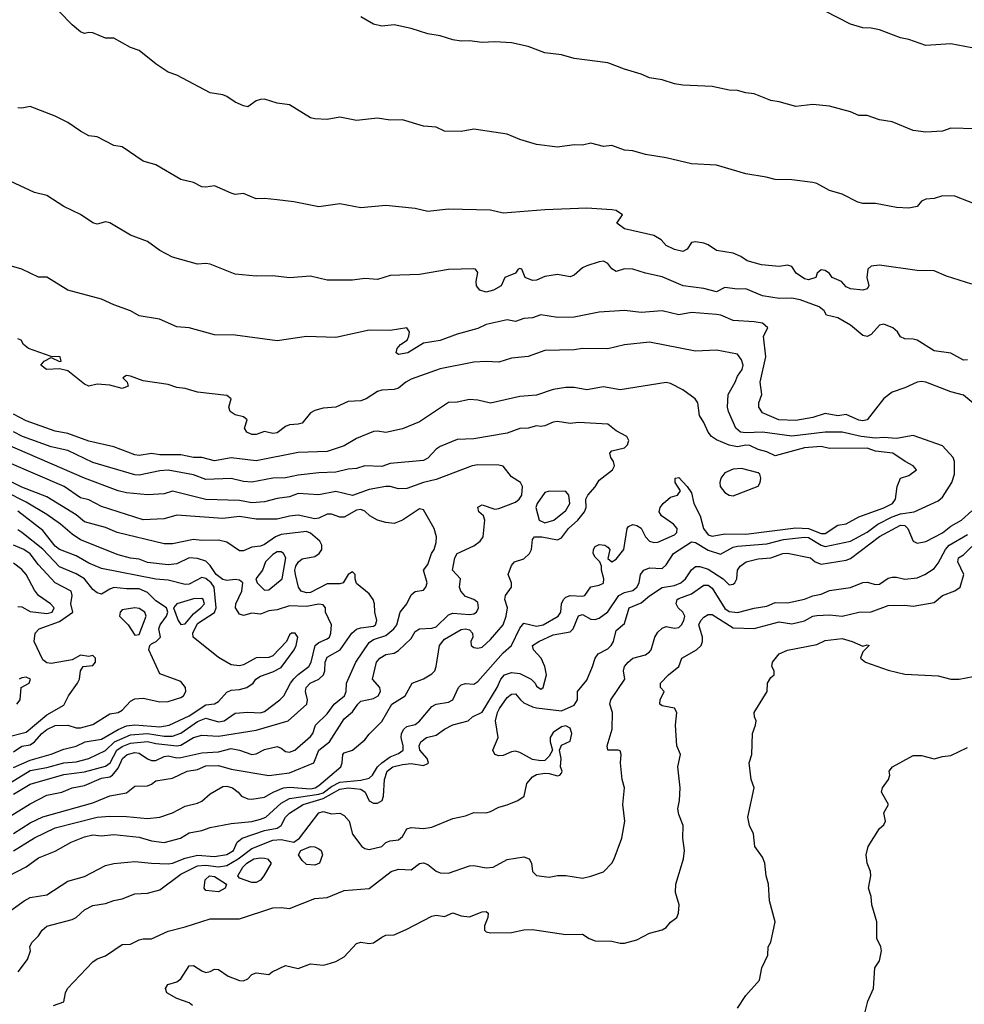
# Model space of a CAD drawing. Header units: metres. Extents: x -51132 to -49532, y -231222 to -229437.
# Tile 332 of 334: x -49758 to -49645, y -229672 to -229554. Entities that reach past the tile are written whole.
import ezdxf

# ---------------------------------------------------------------- set-up
doc = ezdxf.new("R2010")
doc.units = ezdxf.units.M
doc.layers.add('CONTOUR_INDEX', color=1, linetype='Continuous')
doc.layers.add('CONTOUR_INTER', color=3, linetype='Continuous')

msp = doc.modelspace()

# ---------------------------------------------------------------- linework, layer by layer
at = {"layer": 'CONTOUR_INDEX'}
for points, elevation in [([(-49643.58, -229567.51), (-49646.58, -229567.43), (-49647.58, -229567.76), (-49649.58, -229567.88), (-49651.08, -229567.71), (-49653.58, -229566.64), (-49655.08, -229566.4), (-49656.58, -229565.91), (-49657.58, -229565.9), (-49658.58, -229565.47), (-49661.08, -229564.78), (-49663.08, -229564.59), (-49665.08, -229564.83), (-49667.08, -229564.26), (-49668.08, -229564.11), (-49670.08, -229563.3), (-49671.08, -229563.2), (-49672.08, -229562.9), (-49673.08, -229562.87), (-49675.08, -229562.43), (-49678.58, -229562.29), (-49679.58, -229562.13), (-49681.08, -229561.65), (-49682.58, -229561.4), (-49683.58, -229560.94), (-49685.58, -229560.36), (-49687.58, -229559.61), (-49691.58, -229559.08), (-49693.08, -229558.64), (-49695.08, -229558.39), (-49697.08, -229557.67), (-49699.08, -229557.22), (-49701.08, -229557.1), (-49702.58, -229557.18), (-49704.08, -229556.98), (-49705.08, -229557.03), (-49706.08, -229556.85), (-49707.58, -229556.37), (-49709.08, -229556.15), (-49711.08, -229555.5), (-49713.08, -229555.06), (-49714.58, -229555.22), (-49715.58, -229554.97), (-49717.08, -229554.12)], 80), ([(-49759.58, -229661.41), (-49757.29, -229659.76), (-49756.58, -229659.36), (-49754.58, -229659.05), (-49752.08, -229657.43), (-49750.08, -229656.86), (-49747.58, -229655.55), (-49746.58, -229655.32), (-49744.08, -229655.05), (-49742.08, -229655.28), (-49740.08, -229655.33), (-49739.58, -229655.25), (-49738.08, -229654.65), (-49736.58, -229654.31), (-49734.58, -229654.45), (-49733.08, -229654.22), (-49732.3, -229653.76), (-49731.85, -229652.76), (-49731.27, -229652.26), (-49728.58, -229651.35), (-49727.08, -229651.09), (-49726.6, -229650.76), (-49726.08, -229649.77), (-49725.58, -229649.28), (-49723.95, -229648.26), (-49721.58, -229647.54), (-49719.58, -229646.42), (-49718.58, -229646.28), (-49717.08, -229646.44), (-49716.57, -229646.76), (-49716.08, -229647.81), (-49715.58, -229648.11), (-49715.08, -229648.11), (-49714.53, -229647.76), (-49714.37, -229647.26), (-49714.23, -229645.26), (-49713.93, -229644.26), (-49713.26, -229643.76), (-49712.08, -229643.46), (-49711.08, -229643.35), (-49709.58, -229643.58), (-49709.08, -229643.36), (-49709, -229643.26), (-49709.16, -229642.76), (-49710.01, -229641.76), (-49710.09, -229641.26), (-49709.92, -229640.76), (-49709.22, -229640.26), (-49708.08, -229639.97), (-49707.07, -229639.26), (-49706.08, -229638.75), (-49704.23, -229638.26), (-49703.74, -229637.76), (-49702.58, -229637.21), (-49700.79, -229634.26), (-49700.33, -229633.26), (-49699.9, -229632.76), (-49699.08, -229632.47), (-49698.08, -229632.61), (-49696.72, -229633.26), (-49696.23, -229633.76), (-49696.08, -229634.1), (-49695.58, -229634.47), (-49695.28, -229634.26), (-49694.9, -229632.76), (-49695.08, -229631.76), (-49695.51, -229630.76), (-49696.44, -229629.76), (-49696.58, -229629.23), (-49695.82, -229628.76), (-49694.08, -229627.99), (-49692.08, -229627.61), (-49691.72, -229627.26), (-49691.08, -229625.72), (-49690.58, -229625.56), (-49689.58, -229626.09), (-49689.08, -229626.13), (-49688.58, -229626), (-49687.58, -229625.24), (-49686.23, -229623.26), (-49685.58, -229622.92), (-49684.58, -229622.68), (-49684.08, -229622.28), (-49683.81, -229621.76), (-49683.64, -229620.76), (-49683.27, -229620.26), (-49682.58, -229619.95), (-49681.08, -229620.03), (-49680.58, -229619.6), (-49679.7, -229618.26), (-49677.58, -229616.86), (-49677.08, -229616.92), (-49675.58, -229617.86), (-49674.08, -229618.34), (-49672.58, -229617.49), (-49672.08, -229617.36), (-49668.58, -229617.11), (-49666.58, -229616.57), (-49664.08, -229616.28), (-49663.58, -229616.35), (-49662.08, -229617.25), (-49661.58, -229617.42), (-49658.58, -229616.78), (-49656.58, -229615.72), (-49655.29, -229614.76), (-49653.58, -229613.88), (-49652.58, -229613.52), (-49650.95, -229613.26), (-49648.08, -229611.97), (-49647.58, -229611.52), (-49646.45, -229609.76), (-49646.14, -229608.76), (-49646.14, -229607.26), (-49646.3, -229606.76), (-49647.58, -229605.38), (-49651.08, -229604.13), (-49653.08, -229604.5), (-49654.58, -229604.39), (-49655.58, -229604.47), (-49657.28, -229604.26), (-49659.58, -229603.74), (-49661.58, -229603.76), (-49665.58, -229604.21), (-49669.08, -229603.75), (-49671.08, -229603.84), (-49671.69, -229603.76), (-49672.25, -229603.26), (-49673.16, -229601.26), (-49673.28, -229600.76), (-49673.2, -229599.26), (-49672.34, -229597.76), (-49672.08, -229597.07), (-49671.51, -229596.26), (-49671.4, -229595.76), (-49671.58, -229595.09), (-49672.08, -229594.43), (-49674.58, -229593.96), (-49677.08, -229594.07), (-49682.58, -229593.01), (-49685.58, -229593.33), (-49687.58, -229593.78), (-49690.58, -229593.74), (-49691.58, -229593.9), (-49695.08, -229594), (-49697.08, -229594.7), (-49699.08, -229594.92), (-49700.58, -229595.38), (-49702.08, -229595.29), (-49703.58, -229595.39), (-49707.58, -229596.19), (-49711.08, -229597.43), (-49711.71, -229597.76), (-49712.58, -229598.48), (-49713.08, -229598.65), (-49714.58, -229598.74), (-49715.08, -229598.89), (-49716.44, -229599.76), (-49717.08, -229600.01), (-49718.58, -229600.1), (-49720.08, -229600.76), (-49721.58, -229600.9), (-49722.58, -229601.16), (-49723.08, -229601.44), (-49724.08, -229602.66), (-49724.58, -229602.81), (-49725.58, -229602.87), (-49726.08, -229603.08), (-49727.08, -229603.81), (-49727.58, -229603.89), (-49728.58, -229603.65), (-49729.58, -229604.01), (-49730.08, -229604.04), (-49730.69, -229603.76), (-49730.97, -229603.26), (-49730.64, -229602.26), (-49731.08, -229601.92), (-49732.08, -229601.66), (-49732.69, -229601.26), (-49732.83, -229600.76), (-49732.57, -229599.76), (-49733.08, -229599.38), (-49736.58, -229598.98), (-49738.08, -229598.53), (-49739.08, -229598.42), (-49740.08, -229598.07), (-49743.08, -229597.6), (-49744.58, -229597.05), (-49745.08, -229596.99), (-49745.53, -229597.26), (-49744.99, -229597.76), (-49744.87, -229598.26), (-49745.58, -229598.53), (-49747.08, -229598.12), (-49748.58, -229598.03), (-49749.58, -229598.26), (-49750.08, -229598.02), (-49752.08, -229596.43), (-49753.08, -229596.16), (-49754.64, -229596.26), (-49755.3, -229595.76), (-49754.91, -229595.26), (-49754.08, -229594.83), (-49753.08, -229595.29), (-49752.89, -229595.26), (-49753.02, -229594.76), (-49754.08, -229594.7), (-49756.79, -229593.76), (-49757.37, -229593.26), (-49757.68, -229592.76), (-49758.08, -229592.6)], 75), ([(-49758.58, -229647.03), (-49756.58, -229645.82), (-49752.58, -229644.66), (-49750.08, -229644.34), (-49747.58, -229643.69), (-49747.01, -229643.26), (-49746.23, -229641.76), (-49745.58, -229641.32), (-49744.58, -229640.92), (-49742.58, -229640.71), (-49741.58, -229640.97), (-49739.08, -229641.26), (-49738.58, -229641.15), (-49737.08, -229640.25), (-49736.08, -229639.97), (-49734.08, -229640.07), (-49729.58, -229639.35), (-49725.76, -229638.26), (-49723.53, -229636.26), (-49723.44, -229635.76), (-49723.67, -229634.76), (-49723.59, -229634.26), (-49723.12, -229633.76), (-49722.08, -229633.29), (-49721.55, -229632.76), (-49721.39, -229632.26), (-49721.33, -229631.26), (-49721.08, -229630.66), (-49719.56, -229629.76), (-49718.15, -229627.76), (-49717.58, -229627.3), (-49717.08, -229627.12), (-49715.58, -229626.93), (-49715.32, -229626.76), (-49715.15, -229626.26), (-49715.42, -229625.26), (-49715.46, -229624.26), (-49715.6, -229623.76), (-49716.08, -229623.09), (-49717.58, -229621.84), (-49717.76, -229621.26), (-49717.75, -229620.76), (-49718.08, -229620.44), (-49718.6, -229620.76), (-49719.18, -229621.76), (-49719.58, -229621.87), (-49721.08, -229621.88), (-49723.08, -229622.93), (-49723.58, -229622.95), (-49724.21, -229622.76), (-49724.53, -229622.26), (-49724.9, -229620.76), (-49724.95, -229620.26), (-49724.83, -229619.76), (-49724.53, -229619.26), (-49724.08, -229618.89), (-49722.58, -229618.61), (-49722.04, -229618.26), (-49721.74, -229617.76), (-49721.72, -229617.26), (-49721.99, -229616.76), (-49723.08, -229615.83), (-49723.58, -229615.61), (-49726.58, -229615.97), (-49727.27, -229616.26), (-49728.58, -229617.17), (-49729.08, -229617.36), (-49730.08, -229617.48), (-49731.08, -229617.92), (-49731.58, -229617.93), (-49733.08, -229616.89), (-49734.08, -229616.65), (-49736.08, -229616.7), (-49737.08, -229616.56), (-49739.58, -229617.08), (-49740.58, -229617.09), (-49746.19, -229615.76), (-49747.58, -229615.14), (-49750.08, -229614.45), (-49751.08, -229613.64), (-49754.58, -229611.48), (-49757.58, -229610.31), (-49760.08, -229609.03)], 70), ([(-49758.08, -229624.6), (-49757.58, -229624.63), (-49756.58, -229625.17), (-49754.58, -229625.41), (-49753.94, -229625.26), (-49753.71, -229624.76), (-49754.16, -229624.26), (-49755.6, -229623.26), (-49756.08, -229622.65), (-49757.08, -229620.75), (-49757.58, -229620.18), (-49758.58, -229619.42)], 65), ([(-49758.16, -229636.26), (-49757.8, -229635.76), (-49757.66, -229634.26), (-49756.69, -229633.76), (-49756.55, -229633.26), (-49757.08, -229633.05), (-49757.58, -229633.11), (-49757.89, -229633.26)], 65), ([(-49657.49, -229675.76), (-49656.49, -229671.76), (-49655.81, -229670.26), (-49655.67, -229667.76), (-49655.08, -229666.94), (-49654.88, -229665.76), (-49654.93, -229665.26), (-49655.43, -229664.26), (-49655.4, -229662.26), (-49656.01, -229660.26), (-49656.1, -229659.26), (-49656.41, -229658.26), (-49656.14, -229656.76), (-49656.18, -229656.26), (-49656.57, -229655.26), (-49656.69, -229654.26), (-49656.45, -229653.26), (-49655.08, -229651.14), (-49654.58, -229650.69), (-49654.37, -229650.26), (-49654.59, -229649.26), (-49654.01, -229648.26), (-49654.86, -229646.76), (-49654.73, -229646.26), (-49654.02, -229645.26), (-49653.85, -229644.76), (-49653.93, -229644.26), (-49653.56, -229643.76), (-49651.08, -229642.39), (-49650.08, -229642.41), (-49648.58, -229642.81), (-49647.58, -229642.52), (-49646.58, -229642.41), (-49644.58, -229641.44)], 80)]:
    msp.add_lwpolyline(points, dxfattribs=dict(at, elevation=elevation))
at = {"layer": 'CONTOUR_INTER'}
for points, elevation in [([(-49639.58, -229578.1), (-49646.08, -229575.56), (-49647.58, -229575.5), (-49648.58, -229575.81), (-49649.58, -229575.9), (-49650.08, -229576.15), (-49650.58, -229576.76), (-49651.58, -229576.97), (-49653.08, -229576.91), (-49655.58, -229576.43), (-49657.08, -229576.43), (-49657.67, -229576.26), (-49659.58, -229575.31), (-49661.08, -229574.86), (-49662.58, -229574.03), (-49663.08, -229573.92), (-49665.58, -229573.58), (-49667.58, -229573.56), (-49668.65, -229573.26), (-49671.08, -229572.86), (-49674.58, -229571.82), (-49677.58, -229571.69), (-49680.58, -229570.95), (-49683.08, -229570.58), (-49684.58, -229570.11), (-49685.58, -229570.03), (-49687.08, -229569.48), (-49688.08, -229569.6), (-49689.58, -229569.2), (-49690.58, -229569.43), (-49691.58, -229569.41), (-49693.58, -229569.7), (-49696.08, -229569.35), (-49698.08, -229568.76), (-49699.58, -229568.12), (-49703.58, -229567.55), (-49705.08, -229567.82), (-49707.08, -229567.77), (-49708.08, -229567.31), (-49709.58, -229567.16), (-49712.08, -229566.41), (-49713.58, -229566.46), (-49715.08, -229566.23), (-49717.58, -229566.5), (-49719.58, -229566.09), (-49721.08, -229566.38), (-49722.58, -229566.3), (-49723.08, -229566.18), (-49725.58, -229564.63), (-49727.08, -229564.43), (-49728.58, -229563.95), (-49729.08, -229563.98), (-49729.58, -229564.15), (-49730.58, -229564.85), (-49731.08, -229564.76), (-49732.08, -229564.31), (-49733.08, -229563.63), (-49733.58, -229563.44), (-49735.08, -229563.17), (-49739.08, -229561.08), (-49740.08, -229560.72), (-49741.53, -229559.76), (-49743.58, -229558.12), (-49744.58, -229557.78), (-49746.58, -229556.67), (-49747.58, -229556.66), (-49749.08, -229556.02), (-49749.58, -229555.98), (-49750.08, -229556.11), (-49750.58, -229555.89), (-49751.58, -229555.08), (-49753.08, -229553.52)], 79), ([(-49644.08, -229557.83), (-49646.58, -229557.34), (-49649.58, -229557.55), (-49651.58, -229556.8), (-49652.58, -229556.62), (-49655.08, -229555.66), (-49656.08, -229555.45), (-49657.08, -229555.43), (-49658.58, -229555), (-49661.58, -229553.42)], 81), ([(-49644.08, -229586.05), (-49647.08, -229585.12), (-49648.58, -229584.45), (-49650.58, -229584.43), (-49655.08, -229583.8), (-49656.08, -229583.9), (-49656.5, -229584.26), (-49656.63, -229585.26), (-49656.38, -229586.26), (-49656.58, -229586.61), (-49657.08, -229586.76), (-49658.58, -229586.6), (-49659.08, -229586.37), (-49659.63, -229585.76), (-49660.76, -229585.26), (-49661.08, -229584.8), (-49661.58, -229584.43), (-49662.08, -229584.35), (-49662.54, -229584.76), (-49662.72, -229585.26), (-49663.58, -229585.54), (-49664.08, -229585.44), (-49665.05, -229584.76), (-49665.58, -229583.94), (-49666.08, -229583.78), (-49667.08, -229583.93), (-49669.2, -229583.76), (-49670.9, -229583.26), (-49671.67, -229582.76), (-49672.58, -229582.37), (-49674.58, -229582.02), (-49675.58, -229581.34), (-49676.08, -229581.15), (-49677.08, -229581), (-49677.58, -229581.08), (-49678.08, -229581.89), (-49678.58, -229582.15), (-49679.58, -229581.92), (-49680.58, -229581.45), (-49681.19, -229580.76), (-49682.08, -229580.23), (-49685.58, -229579.43), (-49686.47, -229578.76), (-49685.82, -229577.76), (-49686.58, -229577.27), (-49687.08, -229577.16), (-49690.08, -229576.97), (-49695.08, -229577.16), (-49700.08, -229577.56), (-49701.58, -229577.2), (-49706.58, -229577.09), (-49709.08, -229577.39), (-49710.58, -229577), (-49714.08, -229576.64), (-49717.08, -229576.95), (-49719.58, -229576.46), (-49722.08, -229576.82), (-49725.08, -229576.22), (-49727.08, -229575.96), (-49728.58, -229575.82), (-49729.58, -229575.87), (-49731.08, -229575.23), (-49732.08, -229575.34), (-49732.58, -229575.19), (-49734.58, -229574.3), (-49735.58, -229574.48), (-49736.08, -229574.41), (-49737.08, -229573.92), (-49738.58, -229573.55), (-49741.58, -229571.79), (-49743.08, -229571.36), (-49745.58, -229569.65), (-49746.58, -229569.47), (-49748.58, -229568.46), (-49749.58, -229568.33), (-49750.58, -229567.79), (-49752.08, -229566.74), (-49753.58, -229565.99), (-49756.58, -229564.82), (-49757.58, -229565.04), (-49758.08, -229565)], 78), ([(-49644.58, -229595.1), (-49645.08, -229595.16), (-49646.58, -229594.31), (-49648.58, -229594.02), (-49650.58, -229592.76), (-49651.08, -229592.62), (-49652.08, -229592.59), (-49652.58, -229592.36), (-49652.93, -229591.76), (-49653.5, -229591.26), (-49654.58, -229590.84), (-49655.08, -229590.97), (-49656.08, -229592.08), (-49656.58, -229592.33), (-49657.08, -229592.19), (-49658.58, -229590.97), (-49660.08, -229590.08), (-49661.44, -229589.76), (-49661.7, -229589.26), (-49662.29, -229588.76), (-49664.58, -229587.92), (-49665.58, -229587.73), (-49667.08, -229587.76), (-49669.08, -229587.46), (-49671.08, -229586.62), (-49672.08, -229586.66), (-49673.58, -229586.45), (-49674.58, -229586.99), (-49676.08, -229586.58), (-49678.55, -229586.26), (-49681.08, -229585.17), (-49683.08, -229584.76), (-49684.58, -229584.26), (-49685.58, -229584.21), (-49686.58, -229584.55), (-49687.08, -229584.21), (-49687.58, -229583.57), (-49688.08, -229583.33), (-49688.58, -229583.37), (-49690.08, -229583.87), (-49690.58, -229584.1), (-49691.58, -229584.97), (-49692.08, -229585.17), (-49693.58, -229584.9), (-49695.08, -229585.16), (-49696.08, -229585.59), (-49696.58, -229585.62), (-49697.43, -229585.26), (-49697.82, -229584.26), (-49698.08, -229584.18), (-49698.28, -229584.26), (-49698.61, -229584.76), (-49699.87, -229585.26), (-49700.29, -229586.26), (-49701.23, -229586.76), (-49702.08, -229587.02), (-49702.87, -229586.76), (-49703.25, -229586.26), (-49703.31, -229585.76), (-49703.08, -229584.67), (-49703.39, -229584.26), (-49703.58, -229584.23), (-49706.58, -229584.32), (-49710.08, -229584.91), (-49713.58, -229585.04), (-49715.08, -229585.51), (-49716.58, -229585.39), (-49718.08, -229585.59), (-49721.08, -229585.59), (-49723.08, -229585.1), (-49725.58, -229585.29), (-49727.58, -229585.06), (-49729.58, -229585.11), (-49732.08, -229584.87), (-49735.08, -229583.68), (-49735.58, -229583.59), (-49736.58, -229583.65), (-49739.58, -229582.82), (-49741.08, -229582.05), (-49742.58, -229580.95), (-49744.58, -229580.22), (-49747.08, -229578.74), (-49747.58, -229578.61), (-49748.58, -229578.89), (-49749.08, -229578.74), (-49750.58, -229577.75), (-49752.58, -229576.78), (-49754.58, -229575.48), (-49756.08, -229575.12), (-49760.08, -229573.23)], 77), ([(-49642.1, -229601.76), (-49645.08, -229599.34), (-49646.58, -229598.92), (-49649.58, -229597.76), (-49650.08, -229597.7), (-49650.58, -229597.79), (-49652.08, -229598.46), (-49653.58, -229598.95), (-49654.58, -229599.72), (-49656.58, -229602.26), (-49657.08, -229602.41), (-49657.58, -229602.3), (-49659.08, -229601.62), (-49660.08, -229601.78), (-49661.58, -229601.52), (-49663.08, -229601.98), (-49665.08, -229602.35), (-49667.12, -229602.26), (-49669.08, -229601.42), (-49669.5, -229600.76), (-49669.51, -229600.26), (-49669.16, -229599.26), (-49669.37, -229597.76), (-49668.69, -229594.76), (-49668.96, -229592.26), (-49668.46, -229591.26), (-49669.08, -229590.72), (-49670.08, -229590.55), (-49672.58, -229590.4), (-49674.06, -229589.76), (-49674.58, -229589.68), (-49677.58, -229589.46), (-49679.08, -229589.73), (-49681.08, -229589.24), (-49683.58, -229589.43), (-49685.58, -229589.22), (-49688.58, -229589.39), (-49691.58, -229590), (-49693.58, -229590.06), (-49695.58, -229589.74), (-49696.58, -229590.09), (-49697.58, -229590.18), (-49698.58, -229590.53), (-49699.58, -229590.34), (-49702.08, -229590.89), (-49703.08, -229591.36), (-49705.58, -229592.04), (-49707.58, -229592.79), (-49709.58, -229593.11), (-49711.46, -229594.26), (-49712.58, -229594.48), (-49712.84, -229594.26), (-49712.73, -229593.76), (-49712.32, -229593.26), (-49711.55, -229592.76), (-49711.32, -229592.26), (-49711.25, -229591.76), (-49711.58, -229591.29), (-49713.58, -229591.58), (-49716.08, -229591.55), (-49720.08, -229592.43), (-49723.58, -229592.3), (-49727.08, -229592.82), (-49732.08, -229592.15), (-49734.58, -229592.1), (-49737.58, -229591.28), (-49739.08, -229591.17), (-49741.12, -229590.26), (-49743.58, -229589.84), (-49744.58, -229589.23), (-49746.58, -229588.53), (-49748.08, -229587.85), (-49752.08, -229586.78), (-49754.58, -229585.21), (-49755.58, -229585.21), (-49757.58, -229584.26), (-49759.08, -229583.82)], 76), ([(-49759.15, -229656.76), (-49757.08, -229655.7), (-49755.58, -229654.64), (-49753.58, -229653.84), (-49751.7, -229652.76), (-49750.08, -229652.1), (-49749.08, -229651.89), (-49748.08, -229651.98), (-49746.58, -229651.85), (-49743.58, -229652.16), (-49742.08, -229652.59), (-49740.58, -229652.78), (-49738.61, -229652.26), (-49737.58, -229651.65), (-49736.08, -229651.35), (-49735.08, -229651), (-49732.58, -229650.53), (-49730.08, -229650.28), (-49729.08, -229650), (-49728.44, -229649.76), (-49726.58, -229648.08), (-49725.58, -229647.52), (-49722.08, -229647.02), (-49721.58, -229646.84), (-49720.58, -229646.09), (-49719.58, -229645.59), (-49717.08, -229645.35), (-49716.08, -229645.09), (-49715.67, -229644.76), (-49715.09, -229643.76), (-49714.56, -229643.26), (-49713.58, -229642.54), (-49712.58, -229642.14), (-49712.02, -229641.76), (-49712.01, -229641.26), (-49712.27, -229640.26), (-49712.21, -229639.76), (-49711.94, -229639.26), (-49711.58, -229638.92), (-49710.58, -229638.68), (-49710.08, -229638.28), (-49708.58, -229636.52), (-49708.07, -229636.26), (-49706.58, -229636.01), (-49706.1, -229635.76), (-49705.4, -229634.26), (-49705.08, -229633.93), (-49704.58, -229633.79), (-49703.58, -229633.88), (-49703.08, -229633.56), (-49700.08, -229630.12), (-49699.07, -229629.26), (-49698.08, -229627.16), (-49697.58, -229626.58), (-49696.08, -229626.93), (-49695.28, -229626.76), (-49693.5, -229625.76), (-49693.16, -229625.26), (-49693.11, -229624.26), (-49692.87, -229623.76), (-49692.58, -229623.47), (-49692.08, -229623.26), (-49690.58, -229623.34), (-49690.31, -229623.26), (-49689.58, -229622.23), (-49688.58, -229622.05), (-49688.08, -229621.78), (-49688.02, -229621.26), (-49688.31, -229620.26), (-49688.33, -229619.76), (-49688.53, -229619.26), (-49689.08, -229618.71), (-49689.3, -229618.26), (-49689.26, -229617.76), (-49689.08, -229617.43), (-49688.58, -229617.16), (-49687.92, -229617.26), (-49687.58, -229617.48), (-49687.31, -229617.76), (-49687.58, -229618.83), (-49687.08, -229619.26), (-49686.58, -229618.94), (-49685.66, -229617.76), (-49685.26, -229615.26), (-49685.08, -229615.03), (-49684.58, -229614.78), (-49684.08, -229614.89), (-49683.58, -229615.24), (-49683.06, -229616.26), (-49682.58, -229616.76), (-49682.08, -229616.95), (-49681.58, -229616.9), (-49679.58, -229616.04), (-49679.3, -229615.76), (-49679.27, -229615.26), (-49679.73, -229614.76), (-49681.13, -229613.76), (-49681.43, -229613.26), (-49681.3, -229612.76), (-49680.95, -229612.26), (-49680.08, -229611.53), (-49679.22, -229611.26), (-49678.89, -229610.76), (-49679.52, -229609.76), (-49679.5, -229609.26), (-49679.08, -229609.17), (-49678.08, -229610.23), (-49677.58, -229611), (-49677.27, -229612.26), (-49676.54, -229613.76), (-49676.13, -229615.26), (-49675.58, -229616.01), (-49675.08, -229616.18), (-49673.58, -229615.89), (-49671.08, -229615.96), (-49665.08, -229615.18), (-49663.58, -229615.27), (-49662.08, -229615.87), (-49661.58, -229615.86), (-49660.08, -229614.86), (-49659.08, -229614.7), (-49657.58, -229613.86), (-49654.58, -229612.81), (-49653.55, -229612.26), (-49653.18, -229611.76), (-49653, -229610.26), (-49652.61, -229609.26), (-49651.58, -229608.93), (-49650.67, -229608.26), (-49651.08, -229607.76), (-49652.05, -229607.26), (-49653.5, -229606.26), (-49655.58, -229606.01), (-49656.58, -229605.66), (-49661.08, -229605.69), (-49662.08, -229605.48), (-49662.58, -229605.5), (-49664.08, -229605.64), (-49667.58, -229606.59), (-49668.58, -229606.08), (-49669.58, -229605.81), (-49670.58, -229605.33), (-49671.08, -229605.29), (-49672.08, -229605.5), (-49673.08, -229605.3), (-49674.58, -229604.65), (-49675.18, -229604.26), (-49675.57, -229603.76), (-49676.08, -229602.6), (-49676.62, -229601.76), (-49676.81, -229600.26), (-49677.11, -229599.76), (-49678.58, -229598.7), (-49680.08, -229597.95), (-49680.58, -229597.83), (-49686.08, -229598.68), (-49688.08, -229598.32), (-49690.08, -229598.69), (-49691.58, -229598.43), (-49692.58, -229598.41), (-49694.08, -229598.63), (-49696.08, -229599.31), (-49698.08, -229599.48), (-49701.58, -229600.3), (-49703.08, -229599.93), (-49704.08, -229599.84), (-49705.58, -229600.15), (-49706.58, -229600.2), (-49710.08, -229602.53), (-49712.08, -229603.36), (-49714.08, -229603.78), (-49715.08, -229603.63), (-49715.58, -229603.68), (-49717.58, -229604.52), (-49719.08, -229605.38), (-49721.08, -229606.06), (-49724.58, -229606.16), (-49729.58, -229607.19), (-49732.58, -229606.83), (-49734.58, -229607.16), (-49736.08, -229606.76), (-49737.08, -229606.77), (-49738.58, -229606.45), (-49741.08, -229606.47), (-49742.08, -229606.31), (-49743.58, -229606.52), (-49744.08, -229606.47), (-49746.58, -229605.5), (-49749.58, -229604.84), (-49752.08, -229603.92), (-49753.58, -229603.63), (-49757.08, -229602.4), (-49758.58, -229601.58)], 74), ([(-49758.58, -229653.79), (-49756.08, -229652.22), (-49753.58, -229651.04), (-49748.58, -229649.77), (-49747.08, -229649.64), (-49745.08, -229649.67), (-49742.58, -229649.93), (-49741.08, -229649.78), (-49739.58, -229649.26), (-49738.08, -229648.46), (-49736.58, -229648.1), (-49736.08, -229647.85), (-49735.08, -229646.98), (-49733.58, -229646.1), (-49733.08, -229646.06), (-49732.41, -229646.26), (-49731.73, -229646.76), (-49731.35, -229647.26), (-49730.58, -229647.57), (-49730.08, -229647.62), (-49728.58, -229647.38), (-49727.56, -229646.76), (-49726.3, -229646.26), (-49725.58, -229646.17), (-49723.08, -229646.37), (-49722.53, -229646.26), (-49722.08, -229645.97), (-49719.47, -229643.76), (-49719.3, -229643.26), (-49719.24, -229642.26), (-49719.08, -229642.09), (-49718.08, -229641.74), (-49716.58, -229640.51), (-49716.08, -229639.84), (-49714.58, -229638.34), (-49713.37, -229636.26), (-49711.77, -229635.26), (-49710.93, -229633.76), (-49709.58, -229633.23), (-49708.58, -229632.65), (-49708.25, -229632.26), (-49708.07, -229631.76), (-49707.68, -229629.26), (-49707.08, -229628.48), (-49705.08, -229627.35), (-49704.58, -229627.27), (-49704.08, -229627.39), (-49703.72, -229627.76), (-49703.7, -229628.26), (-49703.92, -229628.76), (-49703.91, -229629.26), (-49703.58, -229629.48), (-49703.08, -229629.56), (-49702.58, -229629.44), (-49701.58, -229628.55), (-49700.08, -229626.77), (-49699.69, -229625.76), (-49699.55, -229624.76), (-49699.86, -229623.76), (-49699.8, -229623.26), (-49699.09, -229622.26), (-49699.08, -229621.76), (-49699.47, -229620.76), (-49699.08, -229619.7), (-49698.71, -229619.26), (-49697.58, -229618.88), (-49696.91, -229618.26), (-49696.67, -229617.76), (-49696.58, -229616.58), (-49696.33, -229616.26), (-49695.46, -229616.26), (-49693.58, -229616.63), (-49693.08, -229616.38), (-49692.26, -229615.26), (-49691.15, -229614.26), (-49690.33, -229613.26), (-49690.14, -229612.76), (-49690.17, -229611.76), (-49689.96, -229611.26), (-49689.08, -229610.27), (-49688.58, -229609.49), (-49687.02, -229608.26), (-49686.77, -229607.76), (-49686.9, -229607.26), (-49687.22, -229606.76), (-49687.31, -229606.26), (-49687.08, -229605.98), (-49685.58, -229605.62), (-49685.21, -229605.26), (-49685.06, -229604.76), (-49685.31, -229604.26), (-49686.58, -229603.58), (-49687.58, -229602.79), (-49691.08, -229602.61), (-49692.08, -229602.71), (-49693.58, -229602.47), (-49694.08, -229602.55), (-49695.08, -229602.99), (-49695.58, -229603.08), (-49696.08, -229603), (-49697.08, -229603.27), (-49698.08, -229603.3), (-49699.58, -229603.87), (-49703.58, -229604.56), (-49705.58, -229604.63), (-49707.58, -229605.45), (-49708.08, -229605.8), (-49709.08, -229606.85), (-49709.58, -229607.14), (-49713.58, -229607.51), (-49714.58, -229607.87), (-49716.58, -229607.77), (-49717.58, -229608.11), (-49718.58, -229608.18), (-49720.08, -229608.54), (-49722.08, -229608.61), (-49724.58, -229608.89), (-49726.08, -229609.21), (-49727.58, -229609.23), (-49730.08, -229609.73), (-49731.08, -229609.66), (-49732.58, -229609.29), (-49735.58, -229609.41), (-49737.08, -229608.84), (-49740.08, -229608.31), (-49741.08, -229608.38), (-49743.58, -229608.87), (-49744.08, -229608.85), (-49749.08, -229607.38), (-49752.08, -229605.94), (-49754.08, -229605.51), (-49757.52, -229604.26), (-49758.58, -229603.7)], 73), ([(-49760.58, -229650.62), (-49756.58, -229648.19), (-49754.58, -229647.12), (-49752.8, -229646.76), (-49751.58, -229646.28), (-49750.08, -229645.99), (-49748.08, -229645.11), (-49747.08, -229644.95), (-49746.75, -229644.76), (-49746.08, -229643.92), (-49745.57, -229642.76), (-49744.99, -229642.26), (-49744.08, -229642.03), (-49743.58, -229642.11), (-49742.58, -229642.81), (-49742.08, -229643.01), (-49741.58, -229643), (-49740.58, -229642.5), (-49740.08, -229642.45), (-49739.08, -229642.68), (-49738.58, -229642.63), (-49736.08, -229642.06), (-49734.08, -229641.94), (-49732.58, -229641.56), (-49731.58, -229641.76), (-49730.08, -229642.29), (-49729.58, -229642.18), (-49728.58, -229641.67), (-49727.08, -229641.32), (-49726.58, -229641.53), (-49726.08, -229641.93), (-49725.58, -229641.98), (-49724.95, -229641.76), (-49723.08, -229640.12), (-49722.8, -229639.76), (-49722.49, -229638.76), (-49721.08, -229637.4), (-49720.25, -229636.26), (-49719.04, -229635.26), (-49718.83, -229634.76), (-49718.77, -229633.76), (-49717.69, -229631.26), (-49716.08, -229628.88), (-49715.58, -229628.52), (-49714.08, -229628.04), (-49713.13, -229627.26), (-49712.78, -229626.76), (-49712.37, -229625.26), (-49711.57, -229624.26), (-49711.08, -229623.21), (-49710.58, -229622.81), (-49709.58, -229622.62), (-49709.29, -229622.26), (-49709.16, -229621.76), (-49709.58, -229620.26), (-49709.08, -229619.57), (-49708.65, -229618.26), (-49708.31, -229617.76), (-49708.08, -229616.92), (-49708.05, -229616.26), (-49708.32, -229615.26), (-49709.58, -229613.02), (-49710.08, -229612.9), (-49712.08, -229614.27), (-49713.08, -229614.66), (-49714.08, -229614.56), (-49715.08, -229614.26), (-49715.99, -229613.76), (-49716.58, -229613.2), (-49717.08, -229612.98), (-49717.58, -229613.07), (-49719.08, -229613.9), (-49719.58, -229613.92), (-49720.58, -229613.54), (-49721.08, -229613.55), (-49722.08, -229614.02), (-49722.58, -229614.11), (-49724.58, -229613.67), (-49725.58, -229613.77), (-49727.08, -229614.14), (-49729.58, -229614.16), (-49731.58, -229613.84), (-49733.58, -229614.05), (-49739.08, -229613.68), (-49740.58, -229614.1), (-49743.08, -229614.23), (-49748.08, -229612.64), (-49749.58, -229611.84), (-49750.58, -229611.59), (-49752.51, -229610.26), (-49762.58, -229605.95)], 71), ([(-49758.58, -229651.72), (-49756.58, -229650.43), (-49755.08, -229649.71), (-49749.08, -229648.05), (-49747.08, -229647.22), (-49745.08, -229646.87), (-49744.08, -229646.05), (-49742.58, -229646.04), (-49742.08, -229645.83), (-49741.58, -229645.44), (-49739.58, -229645.1), (-49737.81, -229644.26), (-49736.58, -229644.06), (-49735.58, -229643.65), (-49734.08, -229643.61), (-49732.58, -229644.03), (-49728.08, -229644.79), (-49725.58, -229644.46), (-49722.71, -229643.26), (-49722.09, -229641.76), (-49720.81, -229640.76), (-49719.08, -229638.02), (-49718.08, -229637.17), (-49717.44, -229636.26), (-49717.08, -229635.92), (-49715.58, -229635.57), (-49715, -229635.26), (-49714.73, -229634.76), (-49714.79, -229634.26), (-49715.67, -229633.26), (-49715.21, -229631.26), (-49714.8, -229630.76), (-49714.08, -229630.33), (-49713.08, -229630.17), (-49712.58, -229629.85), (-49711.08, -229628.41), (-49710.58, -229627.56), (-49710.08, -229627.25), (-49708.58, -229627.19), (-49708.08, -229627.01), (-49706.58, -229625.57), (-49706.08, -229625.39), (-49704.08, -229625.53), (-49703.58, -229625.46), (-49703.27, -229625.26), (-49703, -229624.76), (-49703.08, -229624.1), (-49703.58, -229623.75), (-49704.58, -229623.4), (-49705.12, -229622.76), (-49705.3, -229622.26), (-49705.18, -229621.26), (-49706.11, -229620.26), (-49705.86, -229618.76), (-49705.58, -229618.24), (-49703.58, -229617.34), (-49702.82, -229616.76), (-49702.45, -229616.26), (-49702.25, -229614.26), (-49702.43, -229613.76), (-49702.97, -229613.26), (-49703.08, -229612.7), (-49702.58, -229612.44), (-49701.08, -229612.96), (-49700.58, -229612.88), (-49698.58, -229612.11), (-49698.15, -229611.76), (-49697.84, -229611.26), (-49697.75, -229610.26), (-49697.99, -229609.76), (-49699.08, -229609.09), (-49700.08, -229607.82), (-49700.58, -229607.7), (-49703.08, -229607.64), (-49703.77, -229607.76), (-49708.08, -229609.39), (-49709.58, -229609.75), (-49711.58, -229610.5), (-49712.58, -229610.54), (-49713.58, -229610.23), (-49714.08, -229610.25), (-49716.08, -229610.59), (-49718.08, -229611.31), (-49720.08, -229610.86), (-49722.08, -229611.23), (-49724.58, -229611.07), (-49725.58, -229611.47), (-49727.08, -229611.67), (-49728.58, -229612.07), (-49730.08, -229612.2), (-49731.58, -229611.93), (-49735.58, -229611.8), (-49739.58, -229610.8), (-49740.58, -229611.11), (-49742.58, -229611.22), (-49745.08, -229611.01), (-49746.08, -229610.77), (-49750.08, -229609.24), (-49759.58, -229605.13)], 72), ([(-49672.58, -229608.19), (-49673.58, -229608.6), (-49674.07, -229609.26), (-49674.18, -229609.76), (-49674.13, -229610.26), (-49673.58, -229610.98), (-49673.08, -229611.26), (-49672.58, -229611.34), (-49669.58, -229610.2), (-49669.34, -229609.76), (-49669.27, -229609.26), (-49669.4, -229608.76), (-49669.58, -229608.6), (-49671.58, -229608.09), (-49672.58, -229608.19)], 73), ([(-49761.08, -229646.93), (-49756.58, -229644.17), (-49754.58, -229643.83), (-49752.58, -229643.28), (-49751.08, -229643.15), (-49749.58, -229642.76), (-49747.58, -229641.79), (-49746.49, -229640.76), (-49744.58, -229639.93), (-49742.58, -229639.75), (-49740.58, -229640.08), (-49739.58, -229640.08), (-49738.58, -229639.74), (-49736.58, -229638.35), (-49735.58, -229637.94), (-49734.08, -229638.39), (-49733.39, -229638.26), (-49732.08, -229637.35), (-49730.58, -229637.2), (-49729.08, -229637.29), (-49728.58, -229637.15), (-49726.76, -229635.76), (-49726.28, -229635.26), (-49725.49, -229633.76), (-49725.08, -229633.25), (-49724.58, -229632.7), (-49723.28, -229631.76), (-49723.02, -229631.26), (-49722.55, -229629.26), (-49722.08, -229628.87), (-49721.08, -229628.47), (-49720.83, -229628.26), (-49720.65, -229627.76), (-49720.6, -229626.76), (-49721.28, -229625.26), (-49721.31, -229624.76), (-49721.58, -229624.39), (-49722.08, -229624.29), (-49723.58, -229624.58), (-49725.58, -229624.5), (-49727.08, -229624.97), (-49728.08, -229625.1), (-49729.08, -229625.5), (-49730.08, -229625.37), (-49731.08, -229625.66), (-49731.58, -229625.5), (-49732.04, -229624.76), (-49732.03, -229624.26), (-49731.31, -229622.76), (-49731.16, -229621.76), (-49731.58, -229621.42), (-49732.08, -229621.34), (-49733.08, -229621.46), (-49733.58, -229621.34), (-49734.35, -229620.76), (-49735.08, -229619.67), (-49735.58, -229619.16), (-49736.58, -229618.84), (-49737.58, -229618.77), (-49739.08, -229619.48), (-49740.08, -229619.59), (-49742.58, -229619.32), (-49743.58, -229618.92), (-49744.58, -229618.8), (-49746.08, -229618.4), (-49750.58, -229616.6), (-49751.58, -229615.96), (-49752.96, -229614.76), (-49754.58, -229613.59), (-49757.08, -229612.1), (-49759.58, -229610.85)], 69), ([(-49695.08, -229610.97), (-49695.99, -229612.26), (-49696.17, -229612.76), (-49695.76, -229614.26), (-49695.08, -229614.57), (-49694.03, -229614.26), (-49692.58, -229613.13), (-49692.11, -229612.26), (-49692.24, -229611.26), (-49692.58, -229610.84), (-49694.58, -229610.82), (-49695.08, -229610.97)], 72), ([(-49758.58, -229643.85), (-49756.58, -229642.96), (-49754.08, -229642.22), (-49752.58, -229641.62), (-49751.08, -229641.3), (-49750.02, -229640.76), (-49748.08, -229640.46), (-49746.08, -229639.27), (-49745.08, -229638.87), (-49744.08, -229638.75), (-49741.08, -229638.97), (-49739.99, -229638.76), (-49737.58, -229637.65), (-49735.58, -229636.34), (-49734.58, -229636.21), (-49734.08, -229635.93), (-49733.08, -229634.84), (-49732.58, -229634.59), (-49731.58, -229634.51), (-49730.71, -229634.26), (-49729.93, -229633.76), (-49729.63, -229633.26), (-49729.08, -229632.92), (-49727.58, -229632.39), (-49726.58, -229631.86), (-49725.03, -229629.76), (-49724.8, -229629.26), (-49724.59, -229628.26), (-49724.94, -229627.76), (-49725.36, -229627.76), (-49725.58, -229627.97), (-49725.96, -229628.76), (-49727.58, -229630.48), (-49728.08, -229630.7), (-49729.58, -229630.72), (-49731.08, -229631.55), (-49731.58, -229631.68), (-49732.58, -229631.54), (-49734.08, -229630.68), (-49737.09, -229628.26), (-49737.14, -229627.76), (-49736.58, -229626.63), (-49734.58, -229625.3), (-49734.35, -229624.76), (-49734.6, -229622.26), (-49734.95, -229621.76), (-49735.58, -229621.23), (-49736.08, -229621.13), (-49737.58, -229621.9), (-49738.08, -229621.94), (-49740.08, -229621.43), (-49741.58, -229621.33), (-49748.08, -229620.03), (-49749.58, -229619.41), (-49751.08, -229618.53), (-49753.08, -229617.78), (-49753.58, -229617.38), (-49755.08, -229615.51), (-49758.08, -229613.19)], 68), ([(-49758.04, -229668.26), (-49756.91, -229666.76), (-49756.53, -229665.76), (-49756.61, -229665.26), (-49756.4, -229664.76), (-49755.58, -229663.95), (-49755.14, -229663.26), (-49754.58, -229662.78), (-49751.58, -229661.98), (-49751.08, -229661.75), (-49750.08, -229660.84), (-49749.08, -229660.34), (-49747.58, -229660.1), (-49746.58, -229659.72), (-49745.58, -229659.53), (-49744.08, -229658.95), (-49742.58, -229658.84), (-49741.08, -229658.47), (-49738.58, -229656.57), (-49736.58, -229655.59), (-49735.58, -229655.5), (-49734.08, -229655.72), (-49733.08, -229655.56), (-49731.73, -229654.76), (-49730.08, -229653.53), (-49727.58, -229652.51), (-49726.58, -229652.45), (-49725.08, -229652.75), (-49724.41, -229652.26), (-49722.09, -229649.26), (-49721.58, -229649.08), (-49720.58, -229649.37), (-49719.58, -229649.28), (-49719.08, -229649.56), (-49718.48, -229650.26), (-49718.08, -229651.79), (-49716.94, -229653.26), (-49716.58, -229653.52), (-49716.08, -229653.62), (-49714.58, -229653.28), (-49714.08, -229652.78), (-49713.58, -229652.58), (-49712.58, -229652.48), (-49712.08, -229652.07), (-49711.58, -229651.18), (-49711.08, -229650.99), (-49709.58, -229651.12), (-49708.58, -229650.97), (-49706.08, -229649.91), (-49704.58, -229649.6), (-49703.58, -229649.19), (-49702.08, -229649.25), (-49701.58, -229649.1), (-49700.58, -229648.56), (-49699.58, -229648.3), (-49698.32, -229647.76), (-49697.55, -229647.26), (-49697.23, -229645.76), (-49696.58, -229644.95), (-49696.08, -229644.68), (-49695.08, -229644.51), (-49694.58, -229644.53), (-49693.58, -229644.83), (-49693.29, -229644.76), (-49693.08, -229644.5), (-49693.02, -229644.26), (-49693.2, -229643.76), (-49693.14, -229642.76), (-49693.32, -229641.76), (-49693.08, -229641.18), (-49692.08, -229640.69), (-49691.88, -229639.76), (-49692.08, -229639.13), (-49692.58, -229638.84), (-49693.08, -229638.98), (-49694.08, -229639.65), (-49694.44, -229640.26), (-49694.44, -229640.76), (-49694.17, -229641.76), (-49694.58, -229642.49), (-49695.08, -229642.99), (-49695.58, -229643.04), (-49696.58, -229642.88), (-49698.08, -229642.04), (-49698.58, -229641.88), (-49699.08, -229641.95), (-49700.08, -229642.4), (-49700.58, -229642.45), (-49701.08, -229642.29), (-49701.29, -229641.76), (-49700.68, -229640.26), (-49701, -229638.26), (-49700.76, -229637.26), (-49700.5, -229636.76), (-49699.58, -229635.45), (-49699.08, -229635.06), (-49698.58, -229635.02), (-49698, -229635.76), (-49697.58, -229636.09), (-49696.58, -229636.57), (-49696.08, -229636.68), (-49693.08, -229637.07), (-49691.58, -229636.38), (-49691.18, -229635.76), (-49691.18, -229634.76), (-49690.08, -229633.4), (-49689.38, -229631.76), (-49689.09, -229630.76), (-49688.7, -229630.26), (-49687.58, -229629.66), (-49687.16, -229629.26), (-49686.9, -229628.76), (-49686.58, -229627.45), (-49685.58, -229626.6), (-49685.01, -229624.76), (-49683.58, -229624.15), (-49682.58, -229623.31), (-49681.08, -229622.32), (-49679.58, -229622.06), (-49678.83, -229621.76), (-49678.28, -229621.26), (-49677.58, -229620.21), (-49677.08, -229619.81), (-49676.58, -229619.8), (-49675.58, -229620.12), (-49673.77, -229621.26), (-49673.08, -229622), (-49672.58, -229621.92), (-49672.37, -229621.76), (-49672.14, -229621.26), (-49672.08, -229620.25), (-49671.75, -229619.76), (-49671.02, -229619.26), (-49669.58, -229618.9), (-49668.08, -229618.77), (-49666.67, -229618.26), (-49666.08, -229618.21), (-49663.34, -229618.76), (-49662.78, -229619.26), (-49662.08, -229619.53), (-49659.08, -229619.04), (-49658.58, -229618.83), (-49655.08, -229616.23), (-49652.58, -229614.87), (-49652.08, -229614.91), (-49651.72, -229615.26), (-49651.06, -229616.76), (-49650.58, -229617), (-49649.58, -229616.81), (-49647.58, -229615.77), (-49646.58, -229614.99), (-49645.29, -229614.26), (-49644.08, -229613.16)], 76), ([(-49758.58, -229641.94), (-49757.58, -229641.28), (-49756.58, -229641.11), (-49756.08, -229640.76), (-49755.18, -229639.76), (-49754.58, -229639.28), (-49753.58, -229638.81), (-49752.08, -229638.76), (-49751.08, -229639.09), (-49750.58, -229639.08), (-49749.08, -229638.71), (-49747.08, -229637.4), (-49746.08, -229637.24), (-49745.58, -229636.99), (-49744.58, -229635.89), (-49744.08, -229635.61), (-49743.08, -229635.53), (-49741.08, -229635.99), (-49740.08, -229635.95), (-49738.58, -229635.46), (-49738.27, -229635.26), (-49737.99, -229634.76), (-49738.04, -229634.26), (-49738.58, -229633.54), (-49741.08, -229632.63), (-49742.42, -229629.76), (-49742.28, -229629.26), (-49742.08, -229629.03), (-49741.53, -229628.76), (-49741.02, -229628.26), (-49741.2, -229627.26), (-49741.05, -229626.76), (-49740.3, -229625.76), (-49740.13, -229625.26), (-49740.3, -229624.76), (-49741.58, -229623.91), (-49742.58, -229622.9), (-49743.58, -229622.48), (-49745.08, -229622.49), (-49746.58, -229622.33), (-49747.08, -229622.5), (-49748.08, -229623.11), (-49748.58, -229622.94), (-49749.08, -229622.57), (-49750.08, -229621.26), (-49751.08, -229620.68), (-49753.08, -229619.84), (-49755.08, -229617.73), (-49757.58, -229615.76), (-49758.08, -229615.44)], 67), ([(-49753.8, -229672.26), (-49752.58, -229671.82), (-49752.38, -229670.76), (-49752.11, -229670.26), (-49749.08, -229667.07), (-49748.58, -229666.7), (-49747.58, -229666.34), (-49745.58, -229664.99), (-49744.58, -229664.93), (-49743.58, -229664.43), (-49743.08, -229664.32), (-49742.08, -229664.3), (-49740.08, -229663.39), (-49738.08, -229662.88), (-49735.08, -229661.9), (-49731.58, -229661.93), (-49727.58, -229660.6), (-49726.58, -229660.55), (-49725.58, -229660.67), (-49722.58, -229659.47), (-49721.08, -229659.35), (-49719.08, -229658.53), (-49716.08, -229658.28), (-49713.47, -229656.26), (-49712.58, -229655.99), (-49711.08, -229656.05), (-49710.08, -229655.29), (-49709.58, -229655.24), (-49709.08, -229655.42), (-49708.08, -229656.21), (-49707.58, -229656.41), (-49706.58, -229656.46), (-49704.08, -229655.6), (-49703.58, -229655.55), (-49702.08, -229655.83), (-49701.27, -229655.76), (-49699.58, -229654.84), (-49697.58, -229654.5), (-49696.95, -229654.76), (-49696.69, -229655.26), (-49696.58, -229656.27), (-49696.08, -229656.73), (-49694.58, -229656.94), (-49693.58, -229656.75), (-49692.58, -229656.74), (-49690.58, -229657.05), (-49689.58, -229656.83), (-49688.08, -229656.29), (-49687.07, -229655.26), (-49686.81, -229654.76), (-49685.9, -229652.26), (-49685.52, -229650.26), (-49685.76, -229648.26), (-49685.58, -229646.26), (-49685.86, -229645.26), (-49686.05, -229643.26), (-49685.95, -229642.26), (-49686.08, -229641.85), (-49686.34, -229641.76), (-49687.55, -229641.76), (-49687.64, -229641.26), (-49687.06, -229639.26), (-49686.99, -229637.26), (-49687.31, -229636.26), (-49687.21, -229635.76), (-49685.53, -229633.26), (-49685.69, -229632.26), (-49685.56, -229631.76), (-49685.13, -229631.26), (-49684.58, -229630.78), (-49683.08, -229630.36), (-49682.58, -229630.02), (-49682.38, -229629.76), (-49681.95, -229628.26), (-49681.58, -229627.65), (-49681.08, -229627.16), (-49680.58, -229626.99), (-49679.58, -229627.16), (-49679.08, -229627.09), (-49678.74, -229626.76), (-49678.46, -229626.26), (-49678.37, -229625.76), (-49678.58, -229625.26), (-49679.14, -229624.76), (-49679.4, -229624.26), (-49679.27, -229623.76), (-49679.08, -229623.62), (-49677.58, -229623.09), (-49676.08, -229622.03), (-49675.58, -229622.05), (-49675.08, -229622.38), (-49673.58, -229624.83), (-49673.08, -229625.17), (-49672.08, -229625.31), (-49670.08, -229624.78), (-49668.58, -229624.54), (-49667.58, -229624.12), (-49666.08, -229624.14), (-49664.08, -229623.7), (-49663.08, -229623.32), (-49662.08, -229623.1), (-49661.08, -229622.67), (-49658.58, -229622.31), (-49657.08, -229621.71), (-49656.58, -229621.68), (-49655.58, -229621.94), (-49655.08, -229621.91), (-49654.08, -229621.22), (-49653.58, -229621.1), (-49653.08, -229621.09), (-49652.08, -229621.31), (-49650.58, -229621.16), (-49649.67, -229620.76), (-49648.58, -229620.04), (-49648.08, -229619.42), (-49647.21, -229617.76), (-49646.77, -229617.26), (-49644.58, -229615.99)], 77), ([(-49759.58, -229640.25), (-49757.08, -229639.61), (-49754.58, -229637.52), (-49752.58, -229636.37), (-49752, -229635.26), (-49750.95, -229633.76), (-49750.71, -229633.26), (-49750.58, -229632.26), (-49750.24, -229631.76), (-49749.08, -229631.62), (-49748.76, -229631.26), (-49748.76, -229630.76), (-49749.08, -229630.46), (-49749.58, -229630.56), (-49750.58, -229630.39), (-49751.58, -229630.95), (-49754.08, -229631.41), (-49754.58, -229631.32), (-49755.08, -229630.96), (-49756.12, -229628.76), (-49755.99, -229627.76), (-49755.5, -229627.26), (-49753.08, -229626.36), (-49751.5, -229625.26), (-49751.74, -229624.26), (-49751.55, -229623.26), (-49751.68, -229622.76), (-49753.6, -229621.76), (-49755.58, -229619.6), (-49756.58, -229618.3), (-49757.35, -229617.76), (-49758.58, -229617.27)], 66), ([(-49737.2, -229672.26), (-49737.58, -229671.97), (-49739.08, -229671.45), (-49740.24, -229670.76), (-49740.4, -229670.26), (-49740.12, -229669.76), (-49739.08, -229669.44), (-49738.58, -229669.08), (-49737.58, -229667.52), (-49737.08, -229667.48), (-49736.08, -229668.14), (-49735.58, -229668.33), (-49735.08, -229668.23), (-49734.58, -229667.95), (-49734.08, -229667.96), (-49732.92, -229668.76), (-49731.58, -229669.29), (-49731.08, -229669.34), (-49730.58, -229669.1), (-49730.08, -229668.57), (-49729.58, -229668.36), (-49728.08, -229668.57), (-49727.67, -229668.26), (-49726.08, -229667.5), (-49724.58, -229667.86), (-49723.08, -229667.3), (-49721.58, -229667.44), (-49721.08, -229667.35), (-49720.08, -229667.01), (-49719.08, -229666.46), (-49717.58, -229664.88), (-49717.08, -229664.72), (-49716.08, -229664.85), (-49715.58, -229664.8), (-49714.58, -229664.1), (-49714.08, -229663.88), (-49713.08, -229663.82), (-49711.58, -229663.17), (-49708.58, -229661.59), (-49708.08, -229661.5), (-49707.08, -229661.63), (-49706.08, -229661.19), (-49705.08, -229661.57), (-49704.08, -229661.69), (-49702.58, -229661.07), (-49702.08, -229661.03), (-49701.85, -229661.26), (-49701.89, -229661.76), (-49702.31, -229662.76), (-49702.29, -229663.26), (-49702.08, -229663.47), (-49701.58, -229663.59), (-49699.08, -229663.54), (-49697.58, -229663.25), (-49696.58, -229663.21), (-49692.58, -229663.81), (-49690.58, -229663.76), (-49689.81, -229664.26), (-49689.08, -229664.55), (-49687.08, -229664.57), (-49686.08, -229664.82), (-49685.58, -229664.82), (-49684.08, -229664.43), (-49682.58, -229663.65), (-49681.08, -229663.25), (-49680.58, -229662.97), (-49680.08, -229662.31), (-49679.33, -229661.76), (-49679.13, -229661.26), (-49679.05, -229660.26), (-49679.49, -229658.76), (-49679.42, -229657.76), (-49678.53, -229654.76), (-49678.42, -229653.76), (-49678.59, -229652.26), (-49678.55, -229650.76), (-49679.08, -229649.43), (-49679.21, -229648.76), (-49678.98, -229647.76), (-49678.93, -229646.26), (-49679.18, -229643.76), (-49678.88, -229642.26), (-49679.32, -229641.26), (-49679.46, -229638.76), (-49679.33, -229637.26), (-49679.58, -229636.72), (-49681.08, -229636.44), (-49681.33, -229636.26), (-49681.29, -229635.76), (-49680.82, -229634.76), (-49681.25, -229634.26), (-49681.28, -229633.76), (-49680.3, -229632.76), (-49679.06, -229631.76), (-49678.73, -229630.76), (-49676.97, -229629.76), (-49676.41, -229629.26), (-49676.24, -229628.76), (-49676.26, -229628.26), (-49676.68, -229626.76), (-49676.45, -229626.26), (-49676.08, -229625.87), (-49675.58, -229625.55), (-49675.08, -229625.53), (-49672.58, -229627.12), (-49670.08, -229627.21), (-49667.08, -229626.41), (-49665.58, -229626.66), (-49664.08, -229626.3), (-49663.08, -229625.76), (-49662.58, -229625.68), (-49661.08, -229625.6), (-49659.58, -229625.76), (-49657.58, -229625.27), (-49656.08, -229625.22), (-49654.08, -229624.45), (-49652.08, -229624.41), (-49651.08, -229624.56), (-49648.58, -229624.11), (-49647.58, -229623.27), (-49646.08, -229622.72), (-49645.46, -229622.26), (-49645.01, -229620.76), (-49645.75, -229619.26), (-49645.67, -229618.76), (-49645.08, -229618.4), (-49644.08, -229617.41)], 78), ([(-49727.08, -229618.07), (-49727.58, -229618.39), (-49728.47, -229619.26), (-49728.83, -229620.26), (-49729.61, -229621.26), (-49729.46, -229621.76), (-49728.58, -229622.62), (-49728.08, -229622.61), (-49726.49, -229621.26), (-49726.03, -229618.76), (-49726.31, -229618.26), (-49726.58, -229618.05), (-49727.08, -229618.07)], 69), ([(-49737.08, -229623.66), (-49739.07, -229624.26), (-49739.44, -229624.76), (-49738.89, -229626.26), (-49738.58, -229626.72), (-49738.08, -229626.67), (-49737.08, -229625.45), (-49736.19, -229624.76), (-49735.76, -229624.26), (-49735.91, -229623.76), (-49736.08, -229623.63), (-49737.08, -229623.66)], 67), ([(-49745.58, -229625), (-49745.84, -229625.26), (-49745.91, -229625.76), (-49744.86, -229626.76), (-49744.08, -229628.03), (-49743.58, -229627.95), (-49742.72, -229625.76), (-49742.9, -229625.26), (-49743.58, -229624.82), (-49744.08, -229624.76), (-49745.58, -229625)], 66), ([(-49672.08, -229672.6), (-49671.08, -229671.08), (-49669.44, -229669.26), (-49669.16, -229667.76), (-49668.43, -229666.26), (-49668.39, -229665.26), (-49668.08, -229664.69), (-49667.58, -229662.26), (-49668.25, -229659.76), (-49668.38, -229657.76), (-49668.65, -229656.76), (-49668.8, -229655.26), (-49669.08, -229654.55), (-49670, -229653.26), (-49670.17, -229651.76), (-49670.63, -229650.76), (-49670.83, -229649.76), (-49670.09, -229646.26), (-49670.44, -229645.26), (-49670.68, -229643.26), (-49670.34, -229642.26), (-49670.28, -229639.76), (-49669.9, -229638.76), (-49669.84, -229638.26), (-49670.05, -229637.76), (-49670.09, -229637.26), (-49668.54, -229634.76), (-49668.5, -229633.76), (-49668.08, -229633.08), (-49667.69, -229632.76), (-49667.67, -229632.26), (-49667.98, -229631.76), (-49667.89, -229631.26), (-49667.1, -229630.26), (-49666.08, -229629.79), (-49662.58, -229629.12), (-49661.58, -229628.67), (-49659.58, -229628.41), (-49658.36, -229628.76), (-49657.08, -229629.33), (-49656.58, -229629.17), (-49656.34, -229629.26), (-49657.08, -229629.99), (-49657.35, -229630.76), (-49656.78, -229631.26), (-49654.08, -229632.21), (-49652.08, -229632.67), (-49648.08, -229632.88), (-49646.58, -229633.29), (-49645.58, -229633.26), (-49643.08, -229632.81)], 79), ([(-49724.25, -229653.76), (-49723.08, -229653.27), (-49722.58, -229653.31), (-49722.08, -229653.54), (-49721.82, -229653.76), (-49721.67, -229654.26), (-49722.01, -229655.26), (-49722.58, -229655.52), (-49723.58, -229655.42), (-49724.08, -229654.96), (-49724.54, -229654.26), (-49724.25, -229653.76)], 77), ([(-49729.88, -229654.76), (-49729.08, -229654.61), (-49728.58, -229654.67), (-49728.22, -229654.76), (-49727.79, -229655.26), (-49728.65, -229656.76), (-49729.08, -229657.28), (-49729.58, -229657.57), (-49730.08, -229657.58), (-49731.58, -229657.04), (-49731.79, -229656.76), (-49731.18, -229655.76), (-49730.69, -229655.26), (-49729.88, -229654.76)], 77), ([(-49735.17, -229656.76), (-49734.58, -229656.85), (-49733.13, -229657.76), (-49733.28, -229658.26), (-49734.08, -229658.68), (-49735.58, -229658.52), (-49735.78, -229658.26), (-49735.68, -229657.26), (-49735.17, -229656.76)], 77)]:
    msp.add_lwpolyline(points, dxfattribs=dict(at, elevation=elevation))

doc.saveas('drawing.dxf')
